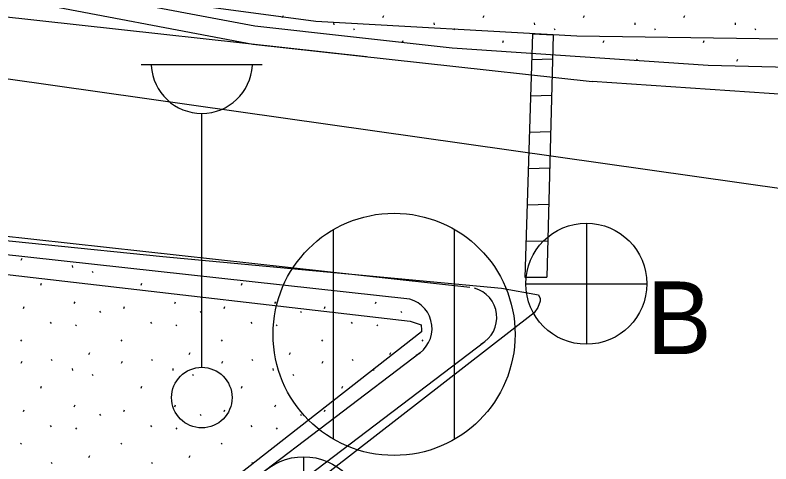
# Model space of a CAD drawing. Extents: x 419101 to 420177, y 4451541 to 4452254.
# Drawn here: x 420017.9 to 420030.39, y 4452041.28 to 4452048.7 of the extents above; entities that cross this region are included whole.
import ezdxf

# ---------------------------------------------------------------- set-up
doc = ezdxf.new("R2010")
doc.units = 0
for name, color, linetype in [('2_KADASTRO', 7, 'Continuous'), ('3_HALİHAZIR', 7, 'Continuous'), ('Level 20', 7, 'Continuous'), ('Level 61', 7, 'Continuous'), ('Level 62', 7, 'Continuous')]:
    doc.layers.add(name, color=color, linetype=linetype)

msp = doc.modelspace()

# ---------------------------------------------------------------- linework, layer by layer
at = {"layer": '2_KADASTRO'}
msp.add_lwpolyline([(419988.649, 4452041.595), (419991.285, 4452051.401), (420033.675, 4452045.389), (420039.569, 4452044.108), (420037.446, 4452030.469)], close=True, dxfattribs=at)
at = {"layer": '3_HALİHAZIR'}
for p, q in [((420019.985, 4452047.879), (420021.985, 4452047.879)), ((420026.441, 4452047.965), (420026.781, 4452047.973)), ((420026.423, 4452047.364), (420026.765, 4452047.372)), ((420020.985, 4452042.879), (420020.985, 4452047.072)), ((420026.405, 4452046.764), (420026.75, 4452046.772)), ((420026.387, 4452046.163), (420026.735, 4452046.171)), ((420026.368, 4452045.562), (420026.72, 4452045.571)), ((420027.341, 4452045.259), (420027.341, 4452043.259)), ((420023.163, 4452041.693), (420023.163, 4452045.153)), ((420025.163, 4452041.693), (420025.163, 4452045.153)), ((420026.35, 4452044.962), (420026.705, 4452044.97)), ((420026.332, 4452044.361), (420026.69, 4452044.37)), ((420026.341, 4452044.259), (420028.341, 4452044.259)), ((420022.668, 4452041.403), (420022.668, 4452039.403))]:
    msp.add_line(p, q, dxfattribs=at)
for points in [[(420006.159, 4452045.753), (420024.428, 4452043.64), (420024.609, 4452043.578), (420024.617, 4452043.492), (420024.616, 4452043.463), (420017.128, 4452037.62), (420014.664, 4452035.864), (420013.241, 4452035.235), (420004.863, 4452031.956), (420002.539, 4452031.425), (419984.161, 4452029.999), (419962.867, 4452027.73), (419947.425, 4452025.344), (419947.079, 4452025.362), (419946.879, 4452025.414), (419946.692, 4452025.649), (419946.562, 4452025.873), (419944.583, 4452036.694), (419941.915, 4452055.706), (419940.003, 4452054.098)], [(420026.941, 4452052.864), (420043.961, 4452049.681), (420053.423, 4452047.602), (420055.312, 4452047.194), (420055.604, 4452046.957), (420055.771, 4452046.666), (420055.766, 4452046.417), (420055.724, 4452046.226), (420055.557, 4452046.019), (420042.744, 4452048.291), (420042.596, 4452047.604), (420033.21, 4452048.262), (420027.185, 4452048.345), (420022.869, 4452048.588), (420019.362, 4452049.063), (420017.938, 4452049.22), (420016.067, 4452049.599), (420007.617, 4452051.51), (419996.864, 4452054.203), (419991.409, 4452055), (419987.273, 4452055.591)], [(419986.044, 4452048.536), (419993.424, 4452047.727), (420004.377, 4452046.552), (420014.502, 4452045.305), (420020.341, 4452044.709), (420025.941, 4452044.186), (420026.553, 4452044.076), (420026.58, 4452044.013), (420026.579, 4452043.97), (420026.539, 4452043.865), (420026.48, 4452043.78), (420017.147, 4452036.548), (420015.308, 4452035.069), (420015.031, 4452034.874), (420005.498, 4452031.27), (420003.923, 4452030.769), (420002.724, 4452030.557), (419993.298, 4452030.084), (419982.058, 4452029.178), (419970.147, 4452028.043), (419955.13, 4452025.693)]]:
    msp.add_lwpolyline(points, dxfattribs=at)
msp.add_lwpolyline([(420026.332, 4452044.361), (420026.454, 4452048.386), (420026.79, 4452048.367), (420026.69, 4452044.37)], close=True, dxfattribs=at)
for centre, radius in [((420024.163, 4452043.423), 2), ((420027.341, 4452044.259), 1), ((420020.985, 4452042.379), 0.5), ((420022.668, 4452040.403), 1)]:
    msp.add_circle(centre, radius, dxfattribs=at)
msp.add_arc((420020.985, 4452047.909), 0.837, 183.298, 356.9072, dxfattribs=at)
at = {"layer": 'Level 20'}
for p, q in [((420017.991, 4452048.945), (420021.829, 4452048.218)), ((420021.829, 4452048.218), (420027.435, 4452047.6))]:
    msp.add_line(p, q, dxfattribs=at)
at = {"layer": 'Level 61'}
for p, q in [((420005.405, 4452050.028), (420023.709, 4452048.011)), ((420018.069, 4452049.234), (420021.862, 4452048.516)), ((420021.862, 4452048.516), (420025.123, 4452048.157)), ((420025.123, 4452048.157), (420029.355, 4452047.871)), ((419990.153, 4452048.088), (420025.415, 4452044.201)), ((420029.355, 4452047.871), (420033.44, 4452047.769)), ((420024.421, 4452044.003), (419992.381, 4452047.54)), ((420031.693, 4452047.313), (420027.435, 4452047.6)), ((420015.274, 4452035.427), (420025.663, 4452043.305)), ((420014.971, 4452035.825), (420024.593, 4452043.122))]:
    msp.add_line(p, q, dxfattribs=at)
for centre in [(420025.361, 4452043.704), (420024.291, 4452043.52)]:
    msp.add_arc(centre, 0.5, 298.3205, 74.8546, dxfattribs=at)
at = {"layer": 'Level 62'}
for p, q in [((420022.319, 4452048.655), (420022.334, 4452048.687)), ((420023.978, 4452048.655), (420023.992, 4452048.687)), ((420025.636, 4452048.655), (420025.651, 4452048.687)), ((420027.295, 4452048.655), (420027.309, 4452048.687)), ((420028.954, 4452048.655), (420028.968, 4452048.687)), ((420023.164, 4452048.566), (420023.167, 4452048.534)), ((420024.822, 4452048.566), (420024.826, 4452048.534)), ((420026.481, 4452048.566), (420026.485, 4452048.534)), ((420028.14, 4452048.566), (420028.143, 4452048.534)), ((420029.798, 4452048.566), (420029.802, 4452048.534)), ((420023.49, 4452048.472), (420023.504, 4452048.451)), ((420025.148, 4452048.472), (420025.162, 4452048.451)), ((420026.807, 4452048.472), (420026.821, 4452048.451)), ((420028.466, 4452048.472), (420028.48, 4452048.451)), ((420030.124, 4452048.472), (420030.138, 4452048.451)), ((420024.303, 4452048.247), (420024.315, 4452048.275)), ((420025.96, 4452048.243), (420025.974, 4452048.275)), ((420027.618, 4452048.243), (420027.633, 4452048.275)), ((420029.277, 4452048.243), (420029.291, 4452048.275)), ((420028.178, 4452047.951), (420028.187, 4452047.969)), ((420029.831, 4452047.937), (420029.845, 4452047.969)), ((420018.001, 4452044.649), (420018.015, 4452044.681)), ((420018.845, 4452044.56), (420018.849, 4452044.528)), ((420019.171, 4452044.466), (420019.185, 4452044.444)), ((420018.324, 4452044.237), (420018.338, 4452044.269)), ((420019.982, 4452044.237), (420019.997, 4452044.269)), ((420021.641, 4452044.237), (420021.655, 4452044.269)), ((420018.036, 4452043.849), (420018.05, 4452043.881)), ((420018.878, 4452043.931), (420018.892, 4452043.963)), ((420019.695, 4452043.849), (420019.709, 4452043.881)), ((420020.537, 4452043.931), (420020.551, 4452043.963)), ((420021.353, 4452043.849), (420021.368, 4452043.881)), ((420022.195, 4452043.931), (420022.209, 4452043.963)), ((420023.012, 4452043.849), (420023.026, 4452043.881)), ((420023.854, 4452043.931), (420023.868, 4452043.963)), ((420019.297, 4452043.808), (420019.311, 4452043.786)), ((420020.956, 4452043.808), (420020.97, 4452043.786)), ((420022.614, 4452043.808), (420022.629, 4452043.786)), ((420024.273, 4452043.808), (420024.287, 4452043.786)), ((420018.48, 4452043.622), (420018.494, 4452043.6)), ((420018.9, 4452043.583), (420018.914, 4452043.562)), ((420020.139, 4452043.622), (420020.153, 4452043.6)), ((420020.559, 4452043.583), (420020.573, 4452043.562)), ((420021.797, 4452043.622), (420021.812, 4452043.6)), ((420022.217, 4452043.583), (420022.231, 4452043.562)), ((420023.456, 4452043.622), (420023.47, 4452043.6)), ((420023.876, 4452043.583), (420023.89, 4452043.562)), ((420017.989, 4452043.331), (420018.003, 4452043.31)), ((420019.648, 4452043.331), (420019.662, 4452043.31)), ((420021.306, 4452043.331), (420021.32, 4452043.31)), ((420022.965, 4452043.331), (420022.979, 4452043.31)), ((420024.623, 4452043.331), (420024.638, 4452043.31)), ((420018.494, 4452043.016), (420018.508, 4452042.994)), ((420019.119, 4452043.093), (420019.134, 4452043.124)), ((420020.152, 4452043.016), (420020.166, 4452042.994)), ((420020.778, 4452043.093), (420020.792, 4452043.124)), ((420021.811, 4452043.016), (420021.825, 4452042.994)), ((420022.437, 4452043.093), (420022.451, 4452043.124)), ((420023.469, 4452043.016), (420023.484, 4452042.994)), ((420024.095, 4452043.093), (420024.109, 4452043.124)), ((420018.001, 4452042.947), (420018.015, 4452042.979)), ((420019.659, 4452042.947), (420019.674, 4452042.979)), ((420021.318, 4452042.947), (420021.332, 4452042.979)), ((420022.976, 4452042.947), (420022.991, 4452042.979)), ((420018.845, 4452042.858), (420018.849, 4452042.826)), ((420019.171, 4452042.764), (420019.185, 4452042.742)), ((420020.504, 4452042.858), (420020.507, 4452042.826)), ((420020.83, 4452042.764), (420020.844, 4452042.742)), ((420022.162, 4452042.858), (420022.166, 4452042.826)), ((420022.488, 4452042.764), (420022.502, 4452042.742)), ((420023.821, 4452042.858), (420023.825, 4452042.826)), ((420018.324, 4452042.535), (420018.338, 4452042.567)), ((420019.982, 4452042.535), (420019.997, 4452042.567)), ((420021.641, 4452042.535), (420021.655, 4452042.567)), ((420023.3, 4452042.535), (420023.314, 4452042.567)), ((420018.878, 4452042.229), (420018.892, 4452042.261)), ((420020.537, 4452042.229), (420020.551, 4452042.261)), ((420022.195, 4452042.229), (420022.209, 4452042.261)), ((420018.036, 4452042.147), (420018.05, 4452042.179)), ((420019.695, 4452042.147), (420019.709, 4452042.179)), ((420021.353, 4452042.147), (420021.368, 4452042.179)), ((420023.012, 4452042.147), (420023.026, 4452042.179)), ((420019.297, 4452042.106), (420019.311, 4452042.084)), ((420020.956, 4452042.106), (420020.97, 4452042.084)), ((420022.614, 4452042.106), (420022.629, 4452042.084)), ((420018.48, 4452041.92), (420018.494, 4452041.898)), ((420020.139, 4452041.92), (420020.153, 4452041.898)), ((420021.797, 4452041.92), (420021.812, 4452041.898)), ((420018.9, 4452041.881), (420018.914, 4452041.86)), ((420020.559, 4452041.881), (420020.573, 4452041.86)), ((420022.217, 4452041.881), (420022.231, 4452041.86)), ((420017.989, 4452041.629), (420018.003, 4452041.608)), ((420019.648, 4452041.629), (420019.662, 4452041.608)), ((420021.306, 4452041.629), (420021.32, 4452041.608)), ((420019.119, 4452041.391), (420019.134, 4452041.422)), ((420020.778, 4452041.391), (420020.792, 4452041.422)), ((420018.494, 4452041.314), (420018.508, 4452041.292)), ((420020.152, 4452041.314), (420020.166, 4452041.292)), ((420021.811, 4452041.314), (420021.825, 4452041.292))]:
    msp.add_line(p, q, dxfattribs=at)

# ---------------------------------------------------------------- texts
at = {"layer": '3_HALİHAZIR'}
msp.add_text('B', height=1.2, dxfattribs=at).set_placement((420028.341, 4452043.097))

doc.saveas('drawing.dxf')
